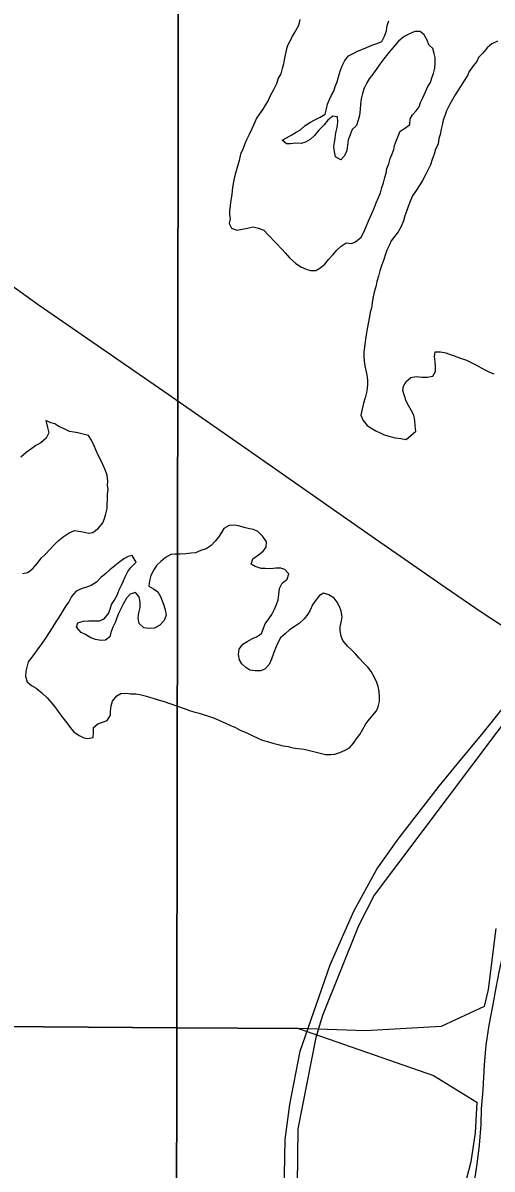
# Model space of a CAD drawing. Extents: x -7.3 to 34, y 0 to 22.
# Drawn here: x 5.696 to 5.995, y 18.585 to 19.316 of the extents above; entities that cross this region are included whole.
import ezdxf

# ---------------------------------------------------------------- set-up
doc = ezdxf.new("R2010")
doc.units = 0
for name, color, linetype in [('GM_X_Corporation', 7, 'Continuous'), ('GM_X_Major_River', 7, 'Continuous'), ('GM_X_Minor_Lake', 7, 'Continuous'), ('GM_X_State_Route', 7, 'Continuous'), ('GM_X_Township_Road', 7, 'Continuous')]:
    doc.layers.add(name, color=color, linetype=linetype)

msp = doc.modelspace()

# ---------------------------------------------------------------- linework, layer by layer
at = {"layer": 'GM_X_Corporation'}
msp.add_lwpolyline([(4.79036, 19.7043), (5.79575, 19.69545), (5.79417, 18.67513), (4.77473, 18.68274)], close=True, dxfattribs=at)
for points in [[(5.99769, 18.73846), (5.99275, 18.69955), (5.99025, 18.68861), (5.96272, 18.67591), (5.91457, 18.67309), (5.8718, 18.6747), (5.79417, 18.67513), (5.79575, 19.69545), (6.70378, 19.68552)], [(6.02942, 18.90489), (5.91997, 18.75973), (5.91011, 18.74021), (5.88709, 18.68288), (5.88278, 18.6689), (5.87148, 18.61056), (5.87074, 18.55729)], [(4.77473, 18.68274), (5.79417, 18.67513), (5.7934, 18.09073), (5.79302, 18.07181), (5.77506, 18.0074), (5.73946, 17.96949), (5.67616, 17.91091), (5.64186, 17.88092), (5.61187, 17.85918), (5.58272, 17.84083), (5.5487, 17.82522), (5.50746, 17.80863), (5.46897, 17.7969), (5.43319, 17.78816), (5.3971, 17.78244), (5.37466, 17.77797), (5.3538, 17.77612), (5.31176, 17.77658), (5.27247, 17.78116), (5.24116, 17.78747), (5.2216, 17.7943), (5.21005, 17.80363), (5.18434, 17.82497)], [(5.7934, 18.09073), (5.79417, 18.67513), (5.8718, 18.6747), (5.95793, 18.64457), (5.98562, 18.62772), (5.98446, 18.60805), (5.98182, 18.58955), (5.97567, 18.56657)]]:
    msp.add_lwpolyline(points, dxfattribs=at)
at = {"layer": 'GM_X_Major_River'}
msp.add_lwpolyline([(6.02782, 18.82712), (6.02527, 18.81654), (6.01983, 18.79693), (6.01607, 18.78373), (6.01276, 18.77317), (6.00979, 18.76109), (6.00764, 18.75127), (6.00461, 18.73653), (6.00235, 18.72291), (5.99978, 18.71158), (5.9976, 18.70062), (5.99581, 18.69002), (5.99319, 18.67679), (5.99134, 18.66392), (5.99025, 18.65141), (5.98946, 18.63548), (5.98839, 18.62335), (5.98813, 18.61348), (5.98702, 18.60021), (5.98557, 18.58809), (5.98283, 18.5703)], dxfattribs=at)
at = {"layer": 'GM_X_Minor_Lake'}
for points in [[(5.87262, 19.31844), (5.87178, 19.31465), (5.86981, 19.31128), (5.86784, 19.3079), (5.86664, 19.30527), (5.86506, 19.30226), (5.86425, 19.29962), (5.8634, 19.29583), (5.86258, 19.29281), (5.86214, 19.29016), (5.86132, 19.28714), (5.86049, 19.28374), (5.85891, 19.28111), (5.85769, 19.27734), (5.8561, 19.27395), (5.85374, 19.26982), (5.85253, 19.26681), (5.85057, 19.26381), (5.849, 19.26118), (5.84704, 19.25818), (5.84508, 19.25557), (5.84389, 19.25293), (5.84229, 19.24917), (5.8403, 19.24503), (5.83871, 19.24164), (5.83752, 19.23901), (5.8363, 19.23562), (5.83472, 19.23261), (5.83387, 19.22845), (5.83264, 19.22391), (5.83141, 19.21976), (5.83057, 19.21598), (5.82971, 19.21143), (5.82923, 19.20688), (5.82837, 19.20196), (5.82831, 19.1993), (5.82787, 19.19665), (5.82781, 19.19399), (5.82814, 19.19133), (5.82769, 19.1883)], [(5.8793, 19.2419), (5.87623, 19.24007), (5.87356, 19.23937), (5.87015, 19.23944), (5.86672, 19.23913), (5.86407, 19.23919), (5.86147, 19.24153), (5.86415, 19.24299), (5.86761, 19.24482), (5.8703, 19.24666), (5.87299, 19.24812), (5.87608, 19.25071), (5.87954, 19.25292), (5.88223, 19.25438), (5.88568, 19.2562), (5.88876, 19.25804), (5.88959, 19.26144), (5.89041, 19.26446), (5.89161, 19.26748), (5.89281, 19.27011), (5.89438, 19.27274), (5.89521, 19.27576), (5.89641, 19.27877), (5.89724, 19.2818), (5.89846, 19.28557), (5.89967, 19.28897), (5.90126, 19.29235), (5.9036, 19.29534), (5.90667, 19.2968), (5.90935, 19.29826), (5.91318, 19.29969), (5.91662, 19.30114), (5.9193, 19.30222), (5.92236, 19.3033), (5.92504, 19.30438), (5.92663, 19.30776), (5.92784, 19.31116), (5.92829, 19.31457), (5.9295, 19.31758)], [(5.87336, 19.1607), (5.87674, 19.1591), (5.87938, 19.15829), (5.88279, 19.15821), (5.88548, 19.15968), (5.88857, 19.16227), (5.89091, 19.16526), (5.89363, 19.16824), (5.89635, 19.17122), (5.89906, 19.17382), (5.90215, 19.17604), (5.90555, 19.17558), (5.90823, 19.17667), (5.91171, 19.17963), (5.91328, 19.18226), (5.91448, 19.18527), (5.91568, 19.18791), (5.91688, 19.19092), (5.91848, 19.19469), (5.92007, 19.19807), (5.92129, 19.20147), (5.92287, 19.20485), (5.92408, 19.20787), (5.92491, 19.21127), (5.92611, 19.21428), (5.92695, 19.21769), (5.92776, 19.22033), (5.92821, 19.22336), (5.92941, 19.22637), (5.93024, 19.22978), (5.93145, 19.23279), (5.93264, 19.23542), (5.93308, 19.23807), (5.93429, 19.24147), (5.93548, 19.2441), (5.93669, 19.24712), (5.93938, 19.24896), (5.94285, 19.25155), (5.94293, 19.25496), (5.9445, 19.25759), (5.94683, 19.2602), (5.94879, 19.26282), (5.9496, 19.26546), (5.95119, 19.26847), (5.95279, 19.27223), (5.95438, 19.27562), (5.95595, 19.27824), (5.95678, 19.28127), (5.95797, 19.2839), (5.9588, 19.2873), (5.95888, 19.29072), (5.95895, 19.29414), (5.95825, 19.29681), (5.95756, 19.29987), (5.95495, 19.30221), (5.95388, 19.30527), (5.95206, 19.30873), (5.94945, 19.31069), (5.94604, 19.31076), (5.94259, 19.30932), (5.93914, 19.30749), (5.93566, 19.30453), (5.93333, 19.30192), (5.93061, 19.29894), (5.92865, 19.29632), (5.92631, 19.29333), (5.92359, 19.28997), (5.92124, 19.2866), (5.91927, 19.2836), (5.91693, 19.28061), (5.91536, 19.27798), (5.91377, 19.2746), (5.91256, 19.2712), (5.91172, 19.2678), (5.91127, 19.26439), (5.9112, 19.26097), (5.91074, 19.25718), (5.90991, 19.25416), (5.9087, 19.25077), (5.90599, 19.24816), (5.90478, 19.24477), (5.90357, 19.24176), (5.90312, 19.23834), (5.90267, 19.23493), (5.90108, 19.23155), (5.89874, 19.22894), (5.89537, 19.23091), (5.89468, 19.23397), (5.89438, 19.23739), (5.89481, 19.24005), (5.89525, 19.2427), (5.8957, 19.24611), (5.89653, 19.24951), (5.89699, 19.25292), (5.89668, 19.25635), (5.89366, 19.25679), (5.89057, 19.2542), (5.88823, 19.25121), (5.88474, 19.24786), (5.88201, 19.2445), (5.8793, 19.2419)], [(5.99863, 19.30468), (5.99517, 19.30286), (5.99208, 19.30026), (5.98936, 19.2969), (5.98664, 19.2943), (5.98545, 19.29166), (5.9835, 19.28905), (5.98076, 19.2853), (5.97956, 19.28267), (5.9776, 19.27967), (5.97563, 19.2763), (5.97367, 19.2733), (5.97171, 19.2703), (5.97013, 19.2673), (5.96816, 19.26392), (5.96618, 19.26016), (5.96536, 19.25752), (5.96415, 19.25412), (5.96333, 19.2511), (5.96289, 19.24845), (5.96206, 19.24505), (5.96124, 19.24241), (5.96079, 19.23899), (5.9592, 19.23561), (5.95837, 19.23259), (5.95716, 19.22919), (5.95595, 19.2258), (5.95436, 19.22241), (5.95278, 19.21941), (5.9508, 19.21565), (5.94922, 19.21302), (5.94687, 19.20927), (5.94452, 19.2059), (5.94332, 19.20289), (5.94172, 19.19912), (5.9409, 19.19648), (5.93969, 19.19309), (5.93886, 19.19006), (5.93726, 19.1863), (5.93529, 19.18292), (5.93295, 19.17993), (5.931, 19.17731), (5.92981, 19.17468), (5.92822, 19.17129), (5.9274, 19.16865), (5.92619, 19.16525), (5.92497, 19.16186), (5.92376, 19.15809), (5.92292, 19.15468), (5.92171, 19.15129), (5.92127, 19.14864), (5.92005, 19.14448), (5.9192, 19.14032), (5.91876, 19.13767), (5.91831, 19.13426), (5.91749, 19.13162), (5.91706, 19.12897), (5.9162, 19.12442), (5.91534, 19.11988), (5.9149, 19.11723), (5.91447, 19.11458), (5.91401, 19.11117), (5.91353, 19.10624), (5.91346, 19.1032), (5.91378, 19.10053), (5.9141, 19.09748), (5.91479, 19.09443), (5.91549, 19.09175), (5.91579, 19.08833), (5.91573, 19.08567), (5.91568, 19.08301), (5.91524, 19.08036), (5.91441, 19.07695), (5.9132, 19.07356), (5.91236, 19.06978), (5.91151, 19.06599), (5.91296, 19.06254), (5.91554, 19.05945), (5.91854, 19.05748), (5.92116, 19.0559), (5.92379, 19.0547), (5.92642, 19.05351), (5.93018, 19.05229), (5.93358, 19.05145), (5.93698, 19.051), (5.94039, 19.05054)], [(5.82769, 19.1883), (5.82914, 19.18522), (5.83253, 19.18401), (5.83596, 19.1847), (5.83938, 19.18538), (5.84281, 19.18607), (5.84621, 19.18523), (5.8496, 19.18402), (5.85258, 19.18089)], [(5.85258, 19.18089), (5.86167, 19.17138)], [(5.86167, 19.17138), (5.86332, 19.16966), (5.86628, 19.16617), (5.87, 19.16305), (5.87336, 19.1607)], [(5.94039, 19.05054), (5.94657, 19.05573), (5.94626, 19.05916), (5.94596, 19.06259), (5.94527, 19.06602), (5.94381, 19.06871), (5.94199, 19.07217), (5.94053, 19.07487), (5.93947, 19.07831), (5.93841, 19.08175), (5.93885, 19.08441), (5.94043, 19.08741), (5.94352, 19.09001), (5.94695, 19.09069), (5.95073, 19.09023), (5.95414, 19.09016), (5.95757, 19.09084), (5.95915, 19.09384), (5.95923, 19.09727), (5.95891, 19.09993), (5.9586, 19.10336), (5.95905, 19.10639), (5.96246, 19.10632), (5.96586, 19.10586), (5.96849, 19.10467), (5.97113, 19.10385), (5.97451, 19.10263), (5.97903, 19.10102), (5.98241, 19.09942), (5.98541, 19.09784), (5.98841, 19.09625), (5.99103, 19.09468), (5.99366, 19.09348), (5.99629, 19.09228)], [(5.71068, 19.06259), (5.71183, 19.05817), (5.71252, 19.05473), (5.71093, 19.05134), (5.70745, 19.04838), (5.70438, 19.04655), (5.70168, 19.0447), (5.69821, 19.04212), (5.69473, 19.03915)], [(5.69578, 18.96501), (5.69921, 18.9657), (5.70268, 18.96828), (5.7054, 18.97164), (5.70775, 18.97464), (5.71046, 18.97724), (5.71318, 18.98022), (5.7159, 18.9832), (5.71861, 18.9858), (5.7217, 18.9884), (5.72555, 18.99097), (5.72899, 18.99242), (5.73164, 18.99198), (5.73428, 18.99154), (5.73806, 18.9907), (5.74072, 18.99102), (5.7442, 18.99399), (5.74693, 18.99735), (5.74812, 18.99998), (5.74895, 19.00301), (5.74978, 19.00641), (5.74984, 19.00907), (5.74991, 19.01249), (5.74998, 19.01553), (5.75042, 19.01856), (5.7501, 19.02123), (5.75016, 19.02388), (5.74986, 19.02769), (5.74842, 19.03115), (5.74698, 19.0346), (5.74553, 19.03767), (5.74407, 19.04036), (5.74262, 19.04381), (5.74154, 19.0465), (5.73972, 19.04996), (5.73789, 19.05304), (5.7345, 19.05387), (5.7311, 19.05471), (5.72846, 19.05514), (5.72581, 19.05558), (5.72243, 19.05718), (5.71905, 19.05877), (5.71643, 19.06035), (5.71379, 19.06116), (5.71068, 19.06259)], [(5.82423, 18.99377), (5.82265, 18.99114), (5.82069, 18.98815), (5.81874, 18.98553), (5.81603, 18.98293), (5.81294, 18.98071), (5.80951, 18.97965), (5.80606, 18.9782), (5.8034, 18.97788), (5.79998, 18.97757), (5.79656, 18.97727), (5.79315, 18.97734), (5.79048, 18.97702), (5.78703, 18.97519), (5.78394, 18.9726), (5.78123, 18.97), (5.77965, 18.96737), (5.77768, 18.96361), (5.77684, 18.96021), (5.77639, 18.9568), (5.77939, 18.95521), (5.782, 18.95326), (5.78383, 18.95018), (5.78491, 18.94749), (5.78599, 18.94481), (5.78668, 18.94175), (5.78737, 18.93832), (5.78616, 18.93492), (5.78344, 18.93194), (5.77998, 18.93011), (5.77656, 18.92981), (5.77316, 18.93026), (5.77018, 18.93299), (5.7695, 18.93642), (5.76995, 18.93984), (5.77079, 18.94324), (5.77086, 18.94666), (5.77018, 18.95009), (5.76796, 18.9528), (5.76452, 18.95173), (5.76219, 18.94913), (5.76022, 18.94575), (5.75864, 18.94274), (5.75705, 18.93935), (5.75585, 18.93672), (5.75504, 18.93408), (5.75344, 18.93069), (5.75223, 18.9273), (5.75142, 18.92465), (5.74871, 18.92243), (5.74567, 18.92212), (5.74228, 18.92295), (5.73889, 18.92416), (5.7359, 18.92613), (5.73327, 18.92733), (5.73031, 18.93081), (5.73113, 18.93346), (5.73456, 18.93452), (5.73798, 18.93483), (5.7414, 18.93475), (5.74481, 18.93468), (5.74787, 18.93613), (5.7506, 18.93949), (5.7518, 18.94213), (5.75262, 18.94515), (5.75419, 18.94778), (5.75617, 18.95116), (5.75738, 18.95455), (5.75896, 18.95756), (5.76015, 18.96019), (5.76135, 18.96283), (5.76294, 18.96621), (5.76489, 18.96883), (5.76838, 18.97218), (5.76582, 18.97641)], [(5.89812, 18.85077), (5.90156, 18.85221), (5.90425, 18.85367), (5.90697, 18.85666), (5.90854, 18.85928), (5.91089, 18.86227), (5.91286, 18.86565), (5.91483, 18.86903), (5.91717, 18.87202), (5.91912, 18.87464), (5.92145, 18.87725), (5.92265, 18.87988), (5.92348, 18.88329), (5.92354, 18.88595), (5.92324, 18.88975), (5.92255, 18.89281), (5.92185, 18.89548), (5.92003, 18.89895), (5.91821, 18.90241), (5.91599, 18.90512), (5.91302, 18.90822), (5.91042, 18.91094), (5.90821, 18.91365), (5.90561, 18.91636), (5.90301, 18.9187), (5.90005, 18.92219), (5.89897, 18.92487), (5.89829, 18.92831), (5.89834, 18.93097), (5.89918, 18.93475), (5.89962, 18.9374), (5.89894, 18.94084), (5.89786, 18.9439), (5.89641, 18.94659), (5.89457, 18.94929), (5.8912, 18.95127), (5.88781, 18.95248), (5.88512, 18.95102), (5.88278, 18.94803), (5.88082, 18.94503), (5.87923, 18.94164), (5.87766, 18.93902), (5.87532, 18.93603), (5.87222, 18.93305), (5.86913, 18.93084), (5.86606, 18.92901), (5.86335, 18.92641), (5.86026, 18.92381), (5.85868, 18.9208), (5.85708, 18.91742), (5.85587, 18.91402), (5.85465, 18.91025), (5.85306, 18.90686), (5.85034, 18.90388), (5.84766, 18.9028), (5.84425, 18.90287), (5.84085, 18.90333), (5.83823, 18.9049), (5.83562, 18.90724), (5.83416, 18.90993), (5.83348, 18.91337), (5.83393, 18.91678), (5.83627, 18.91977), (5.83897, 18.92161), (5.84242, 18.92344), (5.8451, 18.92452), (5.84818, 18.92673), (5.84938, 18.92937), (5.85059, 18.93276), (5.85294, 18.93613), (5.85489, 18.93875), (5.85648, 18.94214), (5.85769, 18.94515), (5.85889, 18.94817), (5.85934, 18.95158), (5.8598, 18.95537), (5.8614, 18.95876), (5.86449, 18.96135), (5.8657, 18.96474), (5.8631, 18.96746), (5.86047, 18.96828), (5.85743, 18.96834), (5.85401, 18.96804), (5.8506, 18.96811), (5.84794, 18.96817), (5.84418, 18.96939), (5.84156, 18.97097), (5.84277, 18.97436), (5.84624, 18.97695), (5.84932, 18.97916), (5.85128, 18.98178), (5.85135, 18.9852), (5.84915, 18.98867), (5.8458, 18.99178), (5.84317, 18.99298), (5.84053, 18.99342), (5.83713, 18.99425), (5.8345, 18.99507), (5.8311, 18.9959), (5.82768, 18.9956), (5.82423, 18.99377)], [(5.76582, 18.97641), (5.76315, 18.97571), (5.76046, 18.97425), (5.75776, 18.97241), (5.75467, 18.96981), (5.75158, 18.96722), (5.74888, 18.965), (5.74579, 18.96241), (5.74307, 18.95942), (5.73961, 18.95722), (5.73655, 18.95614), (5.73311, 18.95508), (5.73005, 18.95362), (5.72694, 18.95027), (5.72535, 18.94689), (5.7234, 18.94427), (5.72182, 18.94164), (5.72025, 18.93901), (5.71829, 18.93602), (5.71671, 18.93339), (5.71475, 18.93039), (5.71239, 18.92664), (5.71043, 18.92364), (5.70808, 18.92027), (5.70613, 18.91765), (5.70417, 18.91466), (5.70183, 18.91166), (5.69949, 18.90868), (5.69867, 18.90603), (5.69784, 18.90263), (5.69776, 18.89921), (5.69883, 18.89577), (5.70143, 18.89343), (5.70443, 18.89184), (5.70816, 18.88872), (5.7115, 18.88561), (5.71446, 18.88212), (5.71705, 18.87903), (5.71889, 18.87632), (5.72147, 18.87285), (5.72405, 18.86975), (5.72626, 18.86666), (5.72848, 18.86395), (5.73184, 18.8616), (5.73484, 18.86001), (5.73749, 18.85958), (5.74092, 18.86026), (5.74098, 18.8633), (5.74106, 18.86672), (5.74376, 18.86894), (5.74682, 18.87002), (5.74988, 18.87109), (5.75185, 18.87447), (5.7519, 18.87713), (5.75236, 18.88054), (5.75318, 18.88356), (5.75591, 18.88692), (5.7586, 18.88839), (5.76202, 18.88869), (5.76466, 18.88825), (5.76807, 18.88818), (5.77072, 18.88774), (5.77411, 18.88691), (5.77675, 18.88609), (5.77977, 18.88527), (5.78241, 18.88445), (5.78617, 18.88323), (5.79887, 18.8788)], [(5.79887, 18.8788), (5.79897, 18.87877), (5.80236, 18.87755), (5.805, 18.87673), (5.80839, 18.8759), (5.81103, 18.87509), (5.81442, 18.87387), (5.81818, 18.87265), (5.82194, 18.87105), (5.82532, 18.86945), (5.82795, 18.86826), (5.83171, 18.86665), (5.83471, 18.86507), (5.83922, 18.86307), (5.8426, 18.86148), (5.84597, 18.85988), (5.8486, 18.85868), (5.852, 18.85785), (5.85539, 18.85664), (5.85878, 18.8558), (5.8618, 18.85498), (5.8652, 18.85452), (5.86822, 18.8537), (5.87162, 18.85324), (5.87541, 18.85278), (5.8788, 18.85195), (5.8822, 18.85111), (5.88559, 18.85028), (5.88899, 18.84945), (5.8924, 18.84937), (5.89506, 18.84969), (5.89812, 18.85077)]]:
    msp.add_lwpolyline(points, dxfattribs=at)
at = {"layer": 'GM_X_State_Route'}
for points in [[(5.84175, 19.04213), (5.78873, 19.07911), (5.73106, 19.11896), (5.70585, 19.13644), (5.69437, 19.14468), (5.64032, 19.18284), (5.61426, 19.2015), (5.54349, 19.25), (5.46868, 19.30078), (5.43827, 19.32175), (5.43428, 19.3247)], [(6.02961, 18.91338), (5.98827, 18.94029), (5.96536, 18.9561), (5.91599, 18.99035), (5.84175, 19.04213)]]:
    msp.add_lwpolyline(points, dxfattribs=at)
at = {"layer": 'GM_X_Township_Road'}
for points in [[(5.97306, 18.84322), (5.98965, 18.86326), (6.02961, 18.91338)], [(5.93601, 18.79624), (5.96157, 18.82934), (5.97306, 18.84322)], [(5.86368, 18.55164), (5.86356, 18.55265), (5.86286, 18.58127), (5.86328, 18.60374), (5.86636, 18.6261), (5.87293, 18.66016), (5.89201, 18.71525), (5.90709, 18.74952), (5.92187, 18.7764), (5.93479, 18.79466), (5.93601, 18.79624)]]:
    msp.add_lwpolyline(points, dxfattribs=at)

doc.saveas('drawing.dxf')
